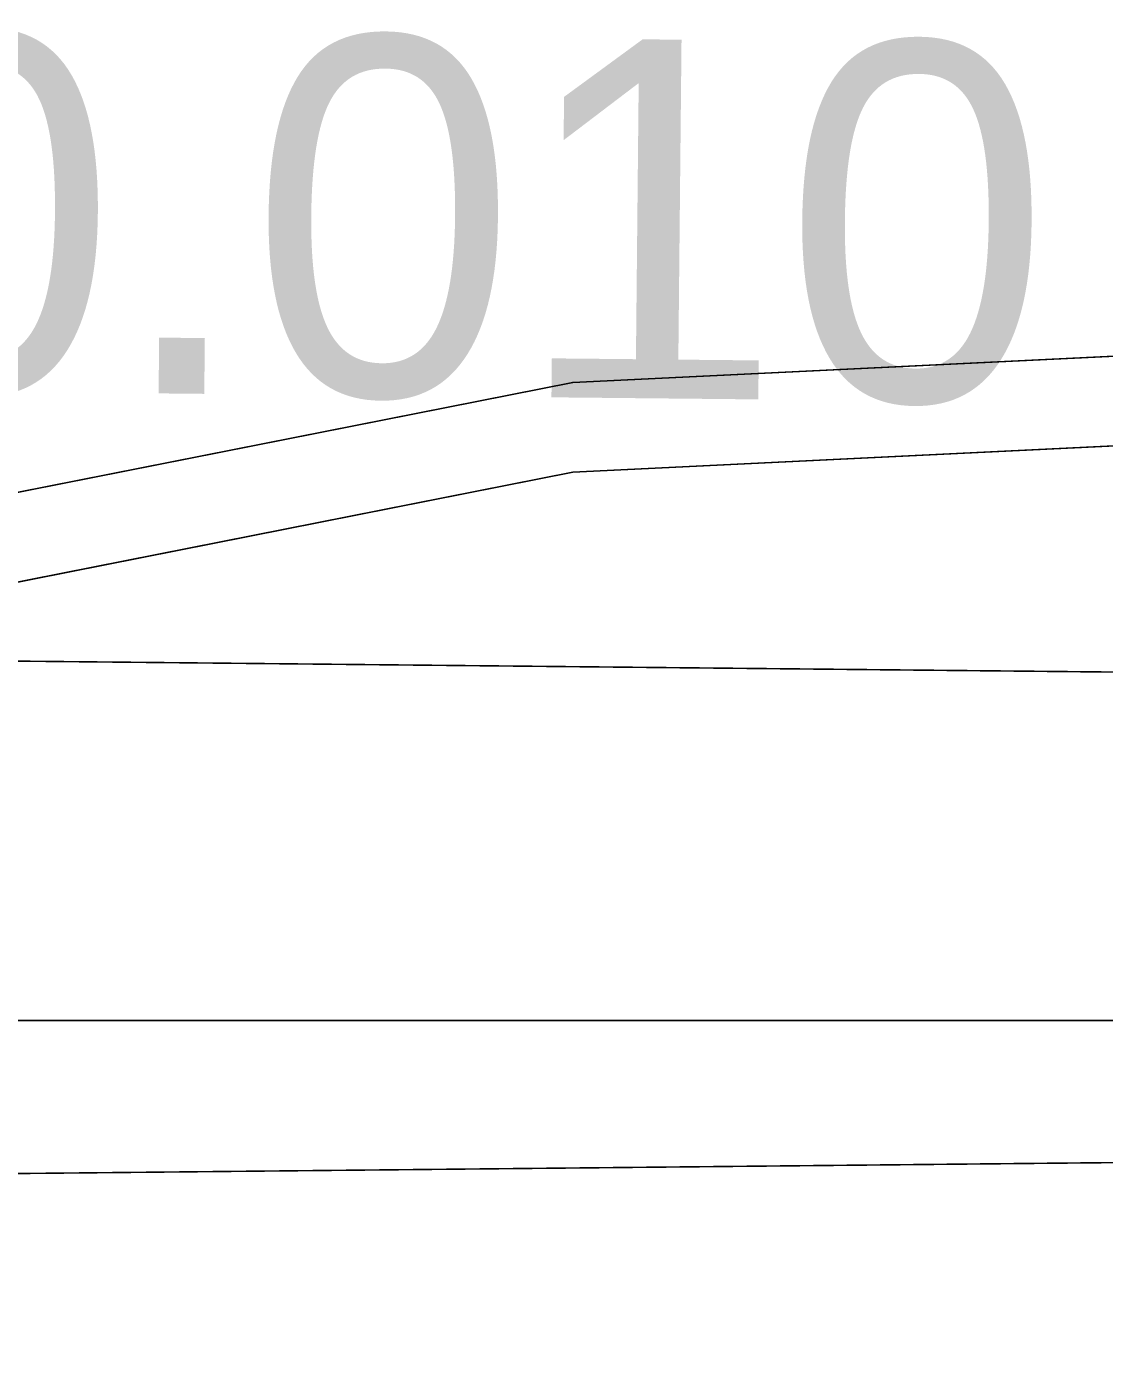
# Model space of a CAD drawing. Extents: x 1131015 to 1136271, y 133453 to 174329.
# Drawn here: x 1132324.589 to 1132327.592, y 158676.689 to 158680.424 of the extents above; entities that cross this region are included whole.
import ezdxf

# ---------------------------------------------------------------- set-up
doc = ezdxf.new("R2010")
doc.units = 0
for name, color, linetype in [('DESIGN - EARTHWORK - Shapes', 7, 'Continuous'), ('DESIGN - SHEET - Linework', 7, 'Continuous'), ('DESIGN - TRANSPORTATION - Proposed Layout Patterning', 7, 'Continuous'), ('DESIGN - TYPICAL - Finished Grade and Subgrade', 7, 'Continuous'), ('DESIGN - TYPICAL - Finished Grade Slopes Text', 7, 'Continuous'), ('SURVEY - GROUND - Bottom of Topsoil Layer', 7, 'Continuous'), ('SURVEY - GROUND - Top of Ground', 7, 'Continuous')]:
    doc.layers.add(name, color=color, linetype=linetype)

msp = doc.modelspace()

# ---------------------------------------------------------------- linework, layer by layer
at = {"layer": 'DESIGN - EARTHWORK - Shapes'}
for points in [[(1132322.4556, 158678.6777), (1132318.777, 158677.758), (1132307.2079, 158676.7602), (1132306.612, 158676.9589), (1132319.8904, 158678.104), (1132323.0102, 158678.8196), (1132326.1107, 158679.4331), (1132330.4965, 158679.6461), (1132334.6998, 158679.7712), (1132334.6998, 158679.5212), (1132330.4965, 158679.3961), (1132326.1107, 158679.1831), (1132323.5034, 158678.6672)], [(1132322.4556, 158678.6777), (1132318.777, 158677.758), (1132307.2079, 158676.7602), (1132306.612, 158676.9589), (1132319.8904, 158678.104), (1132323.0102, 158678.8196), (1132326.1107, 158679.4331), (1132330.4965, 158679.6461), (1132334.6998, 158679.7712), (1132334.6998, 158679.5212), (1132330.4965, 158679.3961), (1132326.1107, 158679.1831), (1132323.5034, 158678.6672)], [(1132322.4556, 158678.6777), (1132318.777, 158677.758), (1132307.2079, 158676.7602), (1132306.612, 158676.9589), (1132319.8904, 158678.104), (1132323.0102, 158678.8196), (1132326.1107, 158679.4331), (1132330.4965, 158679.6461), (1132334.6998, 158679.7712), (1132334.6998, 158679.5212), (1132330.4965, 158679.3961), (1132326.1107, 158679.1831), (1132323.5034, 158678.6672)], [(1132322.4556, 158678.6777), (1132318.777, 158677.758), (1132307.2079, 158676.7602), (1132306.612, 158676.9589), (1132319.8904, 158678.104), (1132323.0102, 158678.8196), (1132326.1107, 158679.4331), (1132330.4965, 158679.6461), (1132334.6998, 158679.7712), (1132334.6998, 158679.5212), (1132330.4965, 158679.3961), (1132326.1107, 158679.1831), (1132323.5034, 158678.6672)], [(1132322.4556, 158678.6777), (1132318.777, 158677.758), (1132307.2079, 158676.7602), (1132306.612, 158676.9589), (1132319.8904, 158678.104), (1132323.0102, 158678.8196), (1132326.1107, 158679.4331), (1132330.4965, 158679.6461), (1132334.6998, 158679.7712), (1132334.6998, 158679.5212), (1132330.4965, 158679.3961), (1132326.1107, 158679.1831), (1132323.5034, 158678.6672)], [(1132322.4556, 158678.6777), (1132318.777, 158677.758), (1132307.2079, 158676.7602), (1132306.612, 158676.9589), (1132319.8904, 158678.104), (1132323.0102, 158678.8196), (1132326.1107, 158679.4331), (1132330.4965, 158679.6461), (1132334.6998, 158679.7712), (1132334.6998, 158679.5212), (1132330.4965, 158679.3961), (1132326.1107, 158679.1831), (1132323.5034, 158678.6672)], [(1132322.4556, 158678.6777), (1132318.777, 158677.758), (1132307.2079, 158676.7602), (1132306.612, 158676.9589), (1132319.8904, 158678.104), (1132323.0102, 158678.8196), (1132326.1107, 158679.4331), (1132330.4965, 158679.6461), (1132334.6998, 158679.7712), (1132334.6998, 158679.5212), (1132330.4965, 158679.3961), (1132326.1107, 158679.1831), (1132323.5034, 158678.6672)], [(1132322.4556, 158678.6777), (1132318.777, 158677.758), (1132307.2079, 158676.7602), (1132306.612, 158676.9589), (1132319.8904, 158678.104), (1132323.0102, 158678.8196), (1132326.1107, 158679.4331), (1132330.4965, 158679.6461), (1132334.6998, 158679.7712), (1132334.6998, 158679.5212), (1132330.4965, 158679.3961), (1132326.1107, 158679.1831), (1132323.5034, 158678.6672)], [(1132322.4556, 158678.6777), (1132318.777, 158677.758), (1132307.2079, 158676.7602), (1132306.612, 158676.9589), (1132319.8904, 158678.104), (1132323.0102, 158678.8196), (1132326.1107, 158679.4331), (1132330.4965, 158679.6461), (1132334.6998, 158679.7712), (1132334.6998, 158679.5212), (1132330.4965, 158679.3961), (1132326.1107, 158679.1831), (1132323.5034, 158678.6672)], [(1132330.4965, 158679.6461), (1132334.6998, 158679.7712), (1132334.6998, 158679.5212), (1132330.4965, 158679.3961), (1132326.1107, 158679.1831), (1132323.5034, 158678.6672), (1132322.4556, 158678.6777), (1132318.777, 158677.758), (1132307.2079, 158676.7602), (1132306.612, 158676.9589), (1132319.8904, 158678.104), (1132323.0102, 158678.8196), (1132326.1107, 158679.4331)], [(1132330.4965, 158679.6461), (1132334.6998, 158679.7712), (1132334.6998, 158679.5212), (1132330.4965, 158679.3961), (1132326.1107, 158679.1831), (1132323.5034, 158678.6672), (1132322.4556, 158678.6777), (1132318.777, 158677.758), (1132307.2079, 158676.7602), (1132306.612, 158676.9589), (1132319.8904, 158678.104), (1132323.0102, 158678.8196), (1132326.1107, 158679.4331)], [(1132330.4965, 158679.6461), (1132334.6998, 158679.7712), (1132334.6998, 158679.5212), (1132330.4965, 158679.3961), (1132326.1107, 158679.1831), (1132323.5034, 158678.6672), (1132322.4556, 158678.6777), (1132318.777, 158677.758), (1132307.2079, 158676.7602), (1132306.612, 158676.9589), (1132319.8904, 158678.104), (1132323.0102, 158678.8196), (1132326.1107, 158679.4331)], [(1132330.4965, 158679.6461), (1132334.6998, 158679.7712), (1132334.6998, 158679.5212), (1132330.4965, 158679.3961), (1132326.1107, 158679.1831), (1132323.5034, 158678.6672), (1132322.4556, 158678.6777), (1132318.777, 158677.758), (1132307.2079, 158676.7602), (1132306.612, 158676.9589), (1132319.8904, 158678.104), (1132323.0102, 158678.8196), (1132326.1107, 158679.4331)], [(1132330.4965, 158679.6461), (1132334.6998, 158679.7712), (1132334.6998, 158679.5212), (1132330.4965, 158679.3961), (1132326.1107, 158679.1831), (1132323.5034, 158678.6672), (1132322.4556, 158678.6777), (1132318.777, 158677.758), (1132307.2079, 158676.7602), (1132306.612, 158676.9589), (1132319.8904, 158678.104), (1132323.0102, 158678.8196), (1132326.1107, 158679.4331)], [(1132330.4965, 158679.6461), (1132334.6998, 158679.7712), (1132334.6998, 158679.5212), (1132330.4965, 158679.3961), (1132326.1107, 158679.1831), (1132323.5034, 158678.6672), (1132322.4556, 158678.6777), (1132318.777, 158677.758), (1132307.2079, 158676.7602), (1132306.612, 158676.9589), (1132319.8904, 158678.104), (1132323.0102, 158678.8196), (1132326.1107, 158679.4331)], [(1132330.4965, 158679.6461), (1132334.6998, 158679.7712), (1132334.6998, 158679.5212), (1132330.4965, 158679.3961), (1132326.1107, 158679.1831), (1132323.5034, 158678.6672), (1132322.4556, 158678.6777), (1132318.777, 158677.758), (1132307.2079, 158676.7602), (1132306.612, 158676.9589), (1132319.8904, 158678.104), (1132323.0102, 158678.8196), (1132326.1107, 158679.4331)], [(1132330.4965, 158679.6461), (1132334.6998, 158679.7712), (1132334.6998, 158679.5212), (1132330.4965, 158679.3961), (1132326.1107, 158679.1831), (1132323.5034, 158678.6672), (1132322.4556, 158678.6777), (1132318.777, 158677.758), (1132307.2079, 158676.7602), (1132306.612, 158676.9589), (1132319.8904, 158678.104), (1132323.0102, 158678.8196), (1132326.1107, 158679.4331)], [(1132330.4965, 158679.6461), (1132334.6998, 158679.7712), (1132334.6998, 158679.5212), (1132330.4965, 158679.3961), (1132326.1107, 158679.1831), (1132323.5034, 158678.6672), (1132322.4556, 158678.6777), (1132318.777, 158677.758), (1132307.2079, 158676.7602), (1132307.0353, 158676.8178), (1132306.612, 158676.9589), (1132319.8904, 158678.104), (1132323.0102, 158678.8196), (1132326.1107, 158679.4331)], [(1132356.4556, 158675.0277), (1132358.4556, 158674.8677), (1132361.3841, 158674.6334), (1132369.3252, 158673.9981), (1132373.3841, 158672.9834), (1132369.3988, 158668.9981), (1132315.016, 158668.9981), (1132315.016, 158674.9599), (1132315.016, 158676.8178), (1132316.3306, 158677.1464), (1132322.4556, 158677.2077), (1132324.4556, 158677.2277), (1132328.4556, 158677.2677), (1132332.4556, 158676.9477), (1132340.4556, 158676.3077), (1132348.4556, 158675.6677), (1132352.4556, 158675.3477)]]:
    msp.add_lwpolyline(points, close=True, dxfattribs=at)
for points in [[(1132336.5472, 158679.645), (1132334.6998, 158679.7712), (1132334.6998, 158679.5212), (1132330.4965, 158679.3961), (1132326.1107, 158679.1831), (1132323.5034, 158678.6672), (1132324.4556, 158678.6577), (1132328.4556, 158678.6177), (1132332.4556, 158678.2977), (1132340.4556, 158677.6577)], [(1132336.5472, 158679.645), (1132334.6998, 158679.7712), (1132334.6998, 158679.5212), (1132330.4965, 158679.3961), (1132326.1107, 158679.1831), (1132323.5034, 158678.6672), (1132324.4556, 158678.6577), (1132328.4556, 158678.6177), (1132332.4556, 158678.2977), (1132340.4556, 158677.6577)], [(1132340.4556, 158677.6577), (1132332.4556, 158678.2977), (1132328.4556, 158678.6177), (1132324.4556, 158678.6577), (1132323.5034, 158678.6672), (1132326.1107, 158679.1831), (1132330.4965, 158679.3961), (1132334.6998, 158679.5212), (1132334.6998, 158679.7712), (1132336.5472, 158679.645)], [(1132336.5472, 158679.645), (1132334.6998, 158679.7712), (1132334.6998, 158679.5212), (1132330.4965, 158679.3961), (1132326.1107, 158679.1831), (1132323.5034, 158678.6672), (1132324.4556, 158678.6577), (1132328.4556, 158678.6177), (1132332.4556, 158678.2977), (1132340.4556, 158677.6577)], [(1132336.5472, 158679.645), (1132334.6998, 158679.7712), (1132334.6998, 158679.5212), (1132330.4965, 158679.3961), (1132326.1107, 158679.1831), (1132323.5034, 158678.6672), (1132324.4556, 158678.6577), (1132328.4556, 158678.6177), (1132332.4556, 158678.2977), (1132340.4556, 158677.6577)], [(1132336.5472, 158679.645), (1132334.6998, 158679.7712), (1132334.6998, 158679.5212), (1132330.4965, 158679.3961), (1132326.1107, 158679.1831), (1132323.5034, 158678.6672), (1132324.4556, 158678.6577), (1132328.4556, 158678.6177), (1132332.4556, 158678.2977), (1132340.4556, 158677.6577)], [(1132336.5472, 158679.645), (1132334.6998, 158679.7712), (1132334.6998, 158679.5212), (1132330.4965, 158679.3961), (1132326.1107, 158679.1831), (1132323.5034, 158678.6672), (1132324.4556, 158678.6577), (1132328.4556, 158678.6177), (1132332.4556, 158678.2977), (1132340.4556, 158677.6577)], [(1132336.5472, 158679.645), (1132334.6998, 158679.7712), (1132334.6998, 158679.5212), (1132330.4965, 158679.3961), (1132326.1107, 158679.1831), (1132323.5034, 158678.6672), (1132324.4556, 158678.6577), (1132328.4556, 158678.6177), (1132332.4556, 158678.2977), (1132340.4556, 158677.6577)], [(1132336.5472, 158679.645), (1132334.6998, 158679.7712), (1132334.6998, 158679.5212), (1132330.4965, 158679.3961), (1132326.1107, 158679.1831), (1132323.5034, 158678.6672), (1132324.4556, 158678.6577), (1132328.4556, 158678.6177), (1132332.4556, 158678.2977), (1132340.4556, 158677.6577)], [(1132336.5472, 158679.645), (1132334.6998, 158679.7712), (1132334.6998, 158679.5212), (1132330.4965, 158679.3961), (1132326.1107, 158679.1831), (1132323.5034, 158678.6672), (1132324.4556, 158678.6577), (1132328.4556, 158678.6177), (1132332.4556, 158678.2977), (1132340.4556, 158677.6577)], [(1132336.5472, 158679.645), (1132334.6998, 158679.7712), (1132334.6998, 158679.5212), (1132330.4965, 158679.3961), (1132326.1107, 158679.1831), (1132323.5034, 158678.6672), (1132324.4556, 158678.6577), (1132328.4556, 158678.6177), (1132332.4556, 158678.2977), (1132340.4556, 158677.6577)], [(1132340.4556, 158677.6577), (1132332.4556, 158678.2977), (1132328.4556, 158678.6177), (1132324.4556, 158678.6577), (1132323.5034, 158678.6672), (1132326.1107, 158679.1831), (1132330.4965, 158679.3961), (1132334.6998, 158679.5212), (1132334.6998, 158679.7712), (1132336.5472, 158679.645)], [(1132336.5472, 158679.645), (1132334.6998, 158679.7712), (1132334.6998, 158679.5212), (1132330.4965, 158679.3961), (1132326.1107, 158679.1831), (1132323.5034, 158678.6672), (1132324.4556, 158678.6577), (1132328.4556, 158678.6177), (1132332.4556, 158678.2977), (1132340.4556, 158677.6577)], [(1132336.5472, 158679.645), (1132334.6998, 158679.7712), (1132334.6998, 158679.5212), (1132330.4965, 158679.3961), (1132326.1107, 158679.1831), (1132323.5034, 158678.6672), (1132324.4556, 158678.6577), (1132328.4556, 158678.6177), (1132332.4556, 158678.2977), (1132340.4556, 158677.6577)], [(1132336.5472, 158679.645), (1132334.6998, 158679.7712), (1132334.6998, 158679.5212), (1132330.4965, 158679.3961), (1132326.1107, 158679.1831), (1132323.5034, 158678.6672), (1132324.4556, 158678.6577), (1132328.4556, 158678.6177), (1132332.4556, 158678.2977), (1132340.4556, 158677.6577)], [(1132336.5472, 158679.645), (1132334.6998, 158679.7712), (1132334.6998, 158679.5212), (1132330.4965, 158679.3961), (1132326.1107, 158679.1831), (1132323.5034, 158678.6672), (1132324.4556, 158678.6577), (1132328.4556, 158678.6177), (1132332.4556, 158678.2977), (1132340.4556, 158677.6577)], [(1132336.5472, 158679.645), (1132334.6998, 158679.7712), (1132334.6998, 158679.5212), (1132330.4965, 158679.3961), (1132326.1107, 158679.1831), (1132323.5034, 158678.6672), (1132324.4556, 158678.6577), (1132328.4556, 158678.6177), (1132332.4556, 158678.2977), (1132340.4556, 158677.6577)], [(1132340.4556, 158677.6577), (1132332.4556, 158678.2977), (1132328.4556, 158678.6177), (1132324.4556, 158678.6577), (1132323.5034, 158678.6672), (1132326.1107, 158679.1831), (1132330.4965, 158679.3961), (1132334.6998, 158679.5212), (1132334.6998, 158679.7712), (1132336.5472, 158679.645)], [(1132340.4556, 158676.3077), (1132332.4556, 158676.9477), (1132328.4556, 158677.2677), (1132324.4556, 158677.2277), (1132322.4556, 158677.2077), (1132316.3306, 158677.1464), (1132318.777, 158677.758), (1132319.8904, 158677.854), (1132323.0102, 158678.5696), (1132323.5034, 158678.6672), (1132324.4556, 158678.6577), (1132328.4556, 158678.6177), (1132332.4556, 158678.2977), (1132340.4556, 158677.6577)], [(1132340.4556, 158676.3077), (1132332.4556, 158676.9477), (1132328.4556, 158677.2677), (1132324.4556, 158677.2277), (1132322.4556, 158677.2077), (1132316.3306, 158677.1464), (1132318.777, 158677.758), (1132319.8904, 158677.854), (1132323.0102, 158678.5696), (1132323.5034, 158678.6672), (1132324.4556, 158678.6577), (1132328.4556, 158678.6177), (1132332.4556, 158678.2977), (1132340.4556, 158677.6577)], [(1132340.4556, 158676.3077), (1132332.4556, 158676.9477), (1132328.4556, 158677.2677), (1132324.4556, 158677.2277), (1132322.4556, 158677.2077), (1132316.3306, 158677.1464), (1132318.777, 158677.758), (1132319.8904, 158677.854), (1132323.0102, 158678.5696), (1132323.5034, 158678.6672), (1132324.4556, 158678.6577), (1132328.4556, 158678.6177), (1132332.4556, 158678.2977), (1132340.4556, 158677.6577)], [(1132340.4556, 158676.3077), (1132332.4556, 158676.9477), (1132328.4556, 158677.2677), (1132324.4556, 158677.2277), (1132322.4556, 158677.2077), (1132316.3306, 158677.1464), (1132318.777, 158677.758), (1132319.8904, 158677.854), (1132323.0102, 158678.5696), (1132323.5034, 158678.6672), (1132324.4556, 158678.6577), (1132328.4556, 158678.6177), (1132332.4556, 158678.2977), (1132340.4556, 158677.6577)], [(1132340.4556, 158676.3077), (1132332.4556, 158676.9477), (1132328.4556, 158677.2677), (1132324.4556, 158677.2277), (1132322.4556, 158677.2077), (1132316.3306, 158677.1464), (1132318.777, 158677.758), (1132319.8904, 158677.854), (1132323.0102, 158678.5696), (1132323.5034, 158678.6672), (1132324.4556, 158678.6577), (1132328.4556, 158678.6177), (1132332.4556, 158678.2977), (1132340.4556, 158677.6577)], [(1132340.4556, 158676.3077), (1132332.4556, 158676.9477), (1132328.4556, 158677.2677), (1132324.4556, 158677.2277), (1132322.4556, 158677.2077), (1132316.3306, 158677.1464), (1132318.777, 158677.758), (1132319.8904, 158677.854), (1132323.0102, 158678.5696), (1132323.5034, 158678.6672), (1132324.4556, 158678.6577), (1132328.4556, 158678.6177), (1132332.4556, 158678.2977), (1132340.4556, 158677.6577)], [(1132340.4556, 158676.3077), (1132332.4556, 158676.9477), (1132328.4556, 158677.2677), (1132324.4556, 158677.2277), (1132322.4556, 158677.2077), (1132316.3306, 158677.1464), (1132318.777, 158677.758), (1132319.8904, 158677.854), (1132323.0102, 158678.5696), (1132323.5034, 158678.6672), (1132324.4556, 158678.6577), (1132328.4556, 158678.6177), (1132332.4556, 158678.2977), (1132340.4556, 158677.6577)], [(1132340.4556, 158676.3077), (1132332.4556, 158676.9477), (1132328.4556, 158677.2677), (1132324.4556, 158677.2277), (1132322.4556, 158677.2077), (1132316.3306, 158677.1464), (1132318.777, 158677.758), (1132319.8904, 158677.854), (1132323.0102, 158678.5696), (1132323.5034, 158678.6672), (1132324.4556, 158678.6577), (1132328.4556, 158678.6177), (1132332.4556, 158678.2977), (1132340.4556, 158677.6577)], [(1132340.4556, 158676.3077), (1132332.4556, 158676.9477), (1132328.4556, 158677.2677), (1132324.4556, 158677.2277), (1132322.4556, 158677.2077), (1132316.3306, 158677.1464), (1132318.777, 158677.758), (1132319.8904, 158677.854), (1132323.0102, 158678.5696), (1132323.5034, 158678.6672), (1132324.4556, 158678.6577), (1132328.4556, 158678.6177), (1132332.4556, 158678.2977), (1132340.4556, 158677.6577)], [(1132340.4556, 158676.3077), (1132332.4556, 158676.9477), (1132328.4556, 158677.2677), (1132324.4556, 158677.2277), (1132322.4556, 158677.2077), (1132316.3306, 158677.1464), (1132318.777, 158677.758), (1132319.8904, 158677.854), (1132323.0102, 158678.5696), (1132323.5034, 158678.6672), (1132324.4556, 158678.6577), (1132328.4556, 158678.6177), (1132332.4556, 158678.2977), (1132340.4556, 158677.6577)], [(1132340.4556, 158676.3077), (1132332.4556, 158676.9477), (1132328.4556, 158677.2677), (1132324.4556, 158677.2277), (1132322.4556, 158677.2077), (1132316.3306, 158677.1464), (1132318.777, 158677.758), (1132319.8904, 158677.854), (1132323.0102, 158678.5696), (1132323.5034, 158678.6672), (1132324.4556, 158678.6577), (1132328.4556, 158678.6177), (1132332.4556, 158678.2977), (1132340.4556, 158677.6577)], [(1132340.4556, 158676.3077), (1132332.4556, 158676.9477), (1132328.4556, 158677.2677), (1132324.4556, 158677.2277), (1132322.4556, 158677.2077), (1132316.3306, 158677.1464), (1132318.777, 158677.758), (1132319.8904, 158677.854), (1132323.0102, 158678.5696), (1132323.5034, 158678.6672), (1132324.4556, 158678.6577), (1132328.4556, 158678.6177), (1132332.4556, 158678.2977), (1132340.4556, 158677.6577)], [(1132340.4556, 158676.3077), (1132332.4556, 158676.9477), (1132328.4556, 158677.2677), (1132324.4556, 158677.2277), (1132322.4556, 158677.2077), (1132316.3306, 158677.1464), (1132318.777, 158677.758), (1132319.8904, 158677.854), (1132323.0102, 158678.5696), (1132323.5034, 158678.6672), (1132324.4556, 158678.6577), (1132328.4556, 158678.6177), (1132332.4556, 158678.2977), (1132340.4556, 158677.6577)], [(1132340.4556, 158676.3077), (1132332.4556, 158676.9477), (1132328.4556, 158677.2677), (1132324.4556, 158677.2277), (1132322.4556, 158677.2077), (1132316.3306, 158677.1464), (1132318.777, 158677.758), (1132319.8904, 158677.854), (1132323.0102, 158678.5696), (1132323.5034, 158678.6672), (1132324.4556, 158678.6577), (1132328.4556, 158678.6177), (1132332.4556, 158678.2977), (1132340.4556, 158677.6577)], [(1132340.4556, 158676.3077), (1132332.4556, 158676.9477), (1132328.4556, 158677.2677), (1132324.4556, 158677.2277), (1132322.4556, 158677.2077), (1132316.3306, 158677.1464), (1132318.777, 158677.758), (1132319.8904, 158677.854), (1132323.0102, 158678.5696), (1132323.5034, 158678.6672), (1132324.4556, 158678.6577), (1132328.4556, 158678.6177), (1132332.4556, 158678.2977), (1132340.4556, 158677.6577)], [(1132340.4556, 158676.3077), (1132332.4556, 158676.9477), (1132328.4556, 158677.2677), (1132324.4556, 158677.2277), (1132322.4556, 158677.2077), (1132316.3306, 158677.1464), (1132318.777, 158677.758), (1132319.8904, 158677.854), (1132323.0102, 158678.5696), (1132323.5034, 158678.6672), (1132324.4556, 158678.6577), (1132328.4556, 158678.6177), (1132332.4556, 158678.2977), (1132340.4556, 158677.6577)], [(1132340.4556, 158676.3077), (1132332.4556, 158676.9477), (1132328.4556, 158677.2677), (1132324.4556, 158677.2277), (1132322.4556, 158677.2077), (1132316.3306, 158677.1464), (1132318.777, 158677.758), (1132319.8904, 158677.854), (1132323.0102, 158678.5696), (1132323.5034, 158678.6672), (1132324.4556, 158678.6577), (1132328.4556, 158678.6177), (1132332.4556, 158678.2977), (1132340.4556, 158677.6577)], [(1132340.4556, 158677.6577), (1132332.4556, 158678.2977), (1132328.4556, 158678.6177), (1132324.4556, 158678.6577), (1132323.5034, 158678.6672), (1132323.0102, 158678.5696), (1132319.8904, 158677.854), (1132318.777, 158677.758), (1132316.3306, 158677.1464), (1132322.4556, 158677.2077), (1132324.4556, 158677.2277), (1132328.4556, 158677.2677), (1132332.4556, 158676.9477), (1132340.4556, 158676.3077)]]:
    msp.add_lwpolyline(points, dxfattribs=at)
at = {"layer": 'DESIGN - SHEET - Linework'}
msp.add_line((1132190.4556, 158677.6554), (1132490.4556, 158677.6554), dxfattribs=at)
at = {"layer": 'DESIGN - TRANSPORTATION - Proposed Layout Patterning'}
msp.add_lwpolyline([(1132315.016, 158668.9981), (1132315.016, 158676.8178), (1132316.3306, 158677.1464), (1132328.4556, 158677.2677), (1132369.3252, 158673.9981), (1132373.3841, 158672.9834), (1132369.3988, 158668.9981)], close=True, dxfattribs=at)
at = {"layer": 'DESIGN - TYPICAL - Finished Grade and Subgrade'}
for p, q in [((1132328.4556, 158678.6177), (1132324.4556, 158678.6577)), ((1132328.4556, 158677.2677), (1132324.4556, 158677.2277))]:
    msp.add_line(p, q, dxfattribs=at)
at = {"layer": 'SURVEY - GROUND - Bottom of Topsoil Layer'}
for p, q in [((1132326.1107, 158679.1831), (1132330.4965, 158679.3961)), ((1132323.0102, 158678.5696), (1132326.1107, 158679.1831))]:
    msp.add_line(p, q, dxfattribs=at)
at = {"layer": 'SURVEY - GROUND - Top of Ground'}
for p, q in [((1132326.1107, 158679.4331), (1132330.4965, 158679.6461)), ((1132323.0102, 158678.8196), (1132326.1107, 158679.4331))]:
    msp.add_line(p, q, dxfattribs=at)

# ---------------------------------------------------------------- texts
at = {"layer": 'DESIGN - TYPICAL - Finished Grade Slopes Text'}
msp.add_text('0.010', height=1, rotation=359.4271, dxfattribs=at).set_placement((1132324.0905, 158679.4113))

doc.saveas('drawing.dxf')
